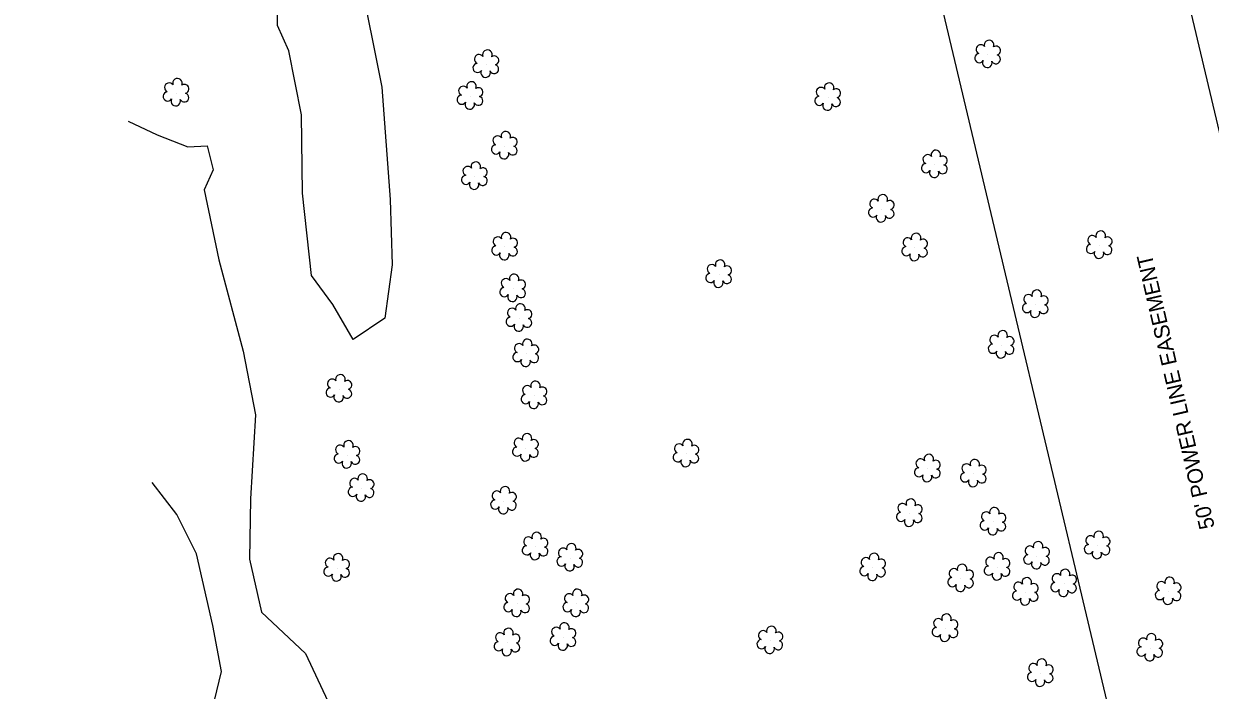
# Model space of a CAD drawing. Extents: x 3040896 to 3051146, y 687568 to 732976.
# Drawn here: x 3047884.1 to 3048130.2, y 703116.3 to 703254.6 of the extents above; entities that cross this region are included whole.
import ezdxf

# ---------------------------------------------------------------- set-up
doc = ezdxf.new("R2010")
doc.units = 0
for name, color, linetype in [('Default', 7, 'Continuous'), ('Exist Right of Way Easement Line', 7, 'Continuous'), ('Exist Right of Way Easement Line Text', 7, 'Continuous'), ('Exist Vegetation Hedge Row', 7, 'Continuous'), ('Exist Vegetation Shrub CELL', 7, 'Continuous'), ('Prop Horizontal Alignment', 7, 'Continuous')]:
    doc.layers.add(name, color=color, linetype=linetype)

msp = doc.modelspace()

# ---------------------------------------------------------------- linework, layer by layer
at = {"layer": 'Default'}
msp.add_arc((3036183.49, 702601.64), 12000, 356.579619, 9.850505, dxfattribs=at)
at = {"layer": 'Exist Right of Way Easement Line'}
for points in [[(3048254.77, 702716.23), (3048181.73, 703022.98), (3048109.08, 703329.22), (3048036.73, 703636.15), (3047963.44, 703942.98), (3047891.14, 704249.37), (3047818.81, 704555.26), (3047745.17, 704865.56), (3047672.23, 705171.05)], [(3048206.12, 702704.68), (3048133.09, 703011.42), (3048060.42, 703317.71), (3047988.08, 703624.6), (3047914.8, 703931.43), (3047842.48, 704237.88), (3047770.16, 704543.74), (3047696.53, 704853.98), (3047623.64, 705159.25)]]:
    msp.add_lwpolyline(points, dxfattribs=at)
at = {"layer": 'Exist Vegetation Hedge Row'}
for points in [[(3047948.2, 703273.6), (3047953.7, 703264.88), (3047958.36, 703241.43), (3047960.08, 703218.07), (3047960.5, 703204.58), (3047959.01, 703193.49), (3047952.43, 703189.07), (3047948.2, 703196.32), (3047943.78, 703202.31), (3047941.91, 703219.42), (3047941.69, 703235.68), (3047939.12, 703248.92), (3047936.71, 703254.17), (3047936.72, 703263.8), (3047935.88, 703268.2), (3047933.84, 703273.86)], [(3047905.79, 703234.36), (3047911.82, 703231.52), (3047918.15, 703229.01), (3047922.14, 703229.2), (3047923.41, 703224.25), (3047921.51, 703220.14), (3047924.55, 703205.56), (3047929.64, 703186.62), (3047932.16, 703173.45), (3047931.13, 703156.03), (3047930.93, 703143.5), (3047933.44, 703132.48), (3047942.53, 703123.9), (3047947.21, 703114.02)], [(3047914.69, 703068.8), (3047918.51, 703090.9), (3047922.32, 703108.45), (3047925.14, 703120.22), (3047923.3, 703129.72), (3047919.93, 703144.6), (3047915.85, 703152.78), (3047910.76, 703159.38)]]:
    msp.add_lwpolyline(points, dxfattribs=at)
at = {"layer": 'Exist Vegetation Shrub CELL'}
for p, q in [((3048084.07, 703248.12), (3048084.07, 703248.12)), ((3047980.03, 703246.09), (3047980.03, 703246.09)), ((3047915.78, 703240.18), (3047915.78, 703240.18)), ((3047976.75, 703239.51), (3047976.75, 703239.51)), ((3048050.91, 703239.26), (3048050.91, 703239.26)), ((3047983.87, 703229.19), (3047983.87, 703229.19)), ((3048073.04, 703225.31), (3048073.04, 703225.31)), ((3047977.65, 703222.88), (3047977.65, 703222.88)), ((3048062.02, 703216.09), (3048062.02, 703216.09)), ((3047983.91, 703208.25), (3047983.91, 703208.25)), ((3048068.93, 703208.07), (3048068.93, 703208.07)), ((3048107.22, 703208.54), (3048107.22, 703208.54)), ((3048028.3, 703202.53), (3048028.3, 703202.53)), ((3047985.59, 703199.6), (3047985.59, 703199.6)), ((3048093.96, 703196.3), (3048093.96, 703196.3)), ((3047986.89, 703193.45), (3047986.89, 703193.45)), ((3047988.31, 703186.12), (3047988.31, 703186.12)), ((3048086.89, 703187.87), (3048086.89, 703187.87)), ((3047949.55, 703178.76), (3047949.55, 703178.76)), ((3047990.01, 703177.4), (3047990.01, 703177.4)), ((3047988.24, 703166.5), (3047988.24, 703166.5)), ((3047951.23, 703165.06), (3047951.23, 703165.06)), ((3048021.51, 703165.32), (3048021.51, 703165.32)), ((3048071.59, 703162.22), (3048071.59, 703162.22)), ((3048081.12, 703161.17), (3048081.12, 703161.17)), ((3047954.16, 703158.17), (3047954.16, 703158.17)), ((3047983.69, 703155.54), (3047983.69, 703155.54)), ((3048067.85, 703152.97), (3048067.85, 703152.97)), ((3048085.18, 703151.21), (3048085.18, 703151.21)), ((3047990.24, 703146.04), (3047990.24, 703146.04)), ((3048094.22, 703144.13), (3048094.22, 703144.13)), ((3048106.79, 703146.27), (3048106.79, 703146.27)), ((3047997.44, 703143.72), (3047997.44, 703143.72)), ((3048060.22, 703141.71), (3048060.22, 703141.71)), ((3048086.04, 703141.83), (3048086.04, 703141.83)), ((3047949.1, 703141.62), (3047949.1, 703141.62)), ((3048078.47, 703139.43), (3048078.47, 703139.43)), ((3048099.84, 703138.39), (3048099.84, 703138.39)), ((3048121.52, 703136.76), (3048121.52, 703136.76)), ((3047986.42, 703134.25), (3047986.42, 703134.25)), ((3048091.9, 703136.65), (3048091.9, 703136.65)), ((3047998.68, 703134.25), (3047998.68, 703134.25)), ((3047996.03, 703127.27), (3047996.03, 703127.27)), ((3048075.25, 703129.1), (3048075.25, 703129.1)), ((3047984.42, 703126.14), (3047984.42, 703126.14)), ((3048038.92, 703126.57), (3048038.92, 703126.57)), ((3048117.7, 703125.04), (3048117.7, 703125.04)), ((3048094.99, 703119.77), (3048094.99, 703119.77))]:
    msp.add_line(p, q, dxfattribs=at)
for centre, radius, start, end in [((3048082.58, 703249.25), 0.968, 35.8908, 245.4216), ((3048084.3, 703250.16), 0.99, 334.8391, 200.4717), ((3048085.74, 703248.99), 0.929, 284.4567, 126.0861), ((3047978.55, 703247.22), 0.968, 35.8908, 245.4216), ((3047980.26, 703248.13), 0.99, 334.8391, 200.4717), ((3047981.7, 703246.96), 0.929, 284.4567, 126.0861), ((3048082.27, 703247.42), 0.955, 95.1099, 327.9534), ((3048085.7, 703247.19), 0.937, 204.9913, 73.4601), ((3047978.23, 703245.39), 0.955, 95.1099, 327.9534), ((3047981.67, 703245.16), 0.937, 204.9913, 73.4601), ((3048083.94, 703246.44), 0.984, 151.2797, 21.387), ((3047916, 703242.23), 0.99, 334.8391, 200.4717), ((3047976.98, 703241.55), 0.99, 334.8391, 200.4717), ((3047979.9, 703244.41), 0.984, 151.2797, 21.387), ((3047913.97, 703239.48), 0.955, 95.1099, 327.9534), ((3047914.29, 703241.31), 0.968, 35.8908, 245.4216), ((3047917.41, 703239.26), 0.937, 204.9913, 73.4601), ((3047917.45, 703241.05), 0.929, 284.4567, 126.0861), ((3047975.27, 703240.63), 0.968, 35.8908, 245.4216), ((3047978.42, 703240.37), 0.929, 284.4567, 126.0861), ((3048049.43, 703240.39), 0.968, 35.8908, 245.4216), ((3048051.14, 703241.3), 0.99, 334.8391, 200.4717), ((3048052.58, 703240.13), 0.929, 284.4567, 126.0861), ((3047915.65, 703238.5), 0.984, 151.2797, 21.387), ((3047974.95, 703238.8), 0.955, 95.1099, 327.9534), ((3047976.62, 703237.82), 0.984, 151.2797, 21.387), ((3047978.39, 703238.58), 0.937, 204.9913, 73.4601), ((3048049.11, 703238.56), 0.955, 95.1099, 327.9534), ((3048050.78, 703237.58), 0.984, 151.2797, 21.387), ((3048052.55, 703238.33), 0.937, 204.9913, 73.4601), ((3047982.38, 703230.32), 0.968, 35.8908, 245.4216), ((3047984.1, 703231.24), 0.99, 334.8391, 200.4717), ((3047985.54, 703230.06), 0.929, 284.4567, 126.0861), ((3047982.07, 703228.49), 0.955, 95.1099, 327.9534), ((3047983.74, 703227.51), 0.984, 151.2797, 21.387), ((3047985.5, 703228.27), 0.937, 204.9913, 73.4601), ((3048073.27, 703227.35), 0.99, 334.8391, 200.4717), ((3047977.88, 703224.92), 0.99, 334.8391, 200.4717), ((3048071.24, 703224.61), 0.955, 95.1099, 327.9534), ((3048071.56, 703226.44), 0.968, 35.8908, 245.4216), ((3048074.72, 703226.18), 0.929, 284.4567, 126.0861), ((3047975.85, 703222.17), 0.955, 95.1099, 327.9534), ((3047976.17, 703224), 0.968, 35.8908, 245.4216), ((3047979.29, 703221.95), 0.937, 204.9913, 73.4601), ((3047979.32, 703223.74), 0.929, 284.4567, 126.0861), ((3048072.92, 703223.63), 0.984, 151.2797, 21.387), ((3048074.68, 703224.38), 0.937, 204.9913, 73.4601), ((3047977.52, 703221.19), 0.984, 151.2797, 21.387), ((3048060.54, 703217.22), 0.968, 35.8908, 245.4216), ((3048062.25, 703218.13), 0.99, 334.8391, 200.4717), ((3048060.22, 703215.39), 0.955, 95.1099, 327.9534), ((3048063.65, 703215.16), 0.937, 204.9913, 73.4601), ((3048063.69, 703216.96), 0.929, 284.4567, 126.0861), ((3048061.89, 703214.41), 0.984, 151.2797, 21.387), ((3047984.14, 703210.29), 0.99, 334.8391, 200.4717), ((3048069.16, 703210.11), 0.99, 334.8391, 200.4717), ((3048105.73, 703209.67), 0.968, 35.8908, 245.4216), ((3048107.45, 703210.58), 0.99, 334.8391, 200.4717), ((3047982.11, 703207.54), 0.955, 95.1099, 327.9534), ((3047982.43, 703209.37), 0.968, 35.8908, 245.4216), ((3047985.55, 703207.32), 0.937, 204.9913, 73.4601), ((3047985.58, 703209.12), 0.929, 284.4567, 126.0861), ((3048067.13, 703207.37), 0.955, 95.1099, 327.9534), ((3048067.45, 703209.2), 0.968, 35.8908, 245.4216), ((3048070.61, 703208.94), 0.929, 284.4567, 126.0861), ((3048105.42, 703207.84), 0.955, 95.1099, 327.9534), ((3048108.85, 703207.61), 0.937, 204.9913, 73.4601), ((3048108.89, 703209.41), 0.929, 284.4567, 126.0861), ((3047983.78, 703206.56), 0.984, 151.2797, 21.387), ((3048068.81, 703206.39), 0.984, 151.2797, 21.387), ((3048070.57, 703207.14), 0.937, 204.9913, 73.4601), ((3048107.09, 703206.86), 0.984, 151.2797, 21.387), ((3048026.82, 703203.65), 0.968, 35.8908, 245.4216), ((3048028.53, 703204.57), 0.99, 334.8391, 200.4717), ((3048029.98, 703203.39), 0.929, 284.4567, 126.0861), ((3047984.11, 703200.73), 0.968, 35.8908, 245.4216), ((3047985.82, 703201.64), 0.99, 334.8391, 200.4717), ((3047987.26, 703200.47), 0.929, 284.4567, 126.0861), ((3048026.5, 703201.82), 0.955, 95.1099, 327.9534), ((3048028.18, 703200.84), 0.984, 151.2797, 21.387), ((3048029.94, 703201.6), 0.937, 204.9913, 73.4601), ((3047983.79, 703198.89), 0.955, 95.1099, 327.9534), ((3047985.46, 703197.92), 0.984, 151.2797, 21.387), ((3047987.23, 703198.67), 0.937, 204.9913, 73.4601), ((3048092.47, 703197.42), 0.968, 35.8908, 245.4216), ((3048094.19, 703198.34), 0.99, 334.8391, 200.4717), ((3047987.12, 703195.49), 0.99, 334.8391, 200.4717), ((3048092.16, 703195.59), 0.955, 95.1099, 327.9534), ((3048095.59, 703195.37), 0.937, 204.9913, 73.4601), ((3048095.63, 703197.16), 0.929, 284.4567, 126.0861), ((3047985.09, 703192.75), 0.955, 95.1099, 327.9534), ((3047985.41, 703194.58), 0.968, 35.8908, 245.4216), ((3047988.53, 703192.52), 0.937, 204.9913, 73.4601), ((3047988.56, 703194.32), 0.929, 284.4567, 126.0861), ((3048093.83, 703194.61), 0.984, 151.2797, 21.387), ((3047986.76, 703191.77), 0.984, 151.2797, 21.387), ((3048087.12, 703189.91), 0.99, 334.8391, 200.4717), ((3047988.54, 703188.16), 0.99, 334.8391, 200.4717), ((3048085.4, 703188.99), 0.968, 35.8908, 245.4216), ((3048088.56, 703188.74), 0.929, 284.4567, 126.0861), ((3047986.51, 703185.42), 0.955, 95.1099, 327.9534), ((3047986.83, 703187.25), 0.968, 35.8908, 245.4216), ((3047989.95, 703185.19), 0.937, 204.9913, 73.4601), ((3047989.99, 703186.99), 0.929, 284.4567, 126.0861), ((3048085.09, 703187.16), 0.955, 95.1099, 327.9534), ((3048086.76, 703186.18), 0.984, 151.2797, 21.387), ((3048088.52, 703186.94), 0.937, 204.9913, 73.4601), ((3047988.19, 703184.44), 0.984, 151.2797, 21.387), ((3047949.78, 703180.8), 0.99, 334.8391, 200.4717), ((3047947.75, 703178.06), 0.955, 95.1099, 327.9534), ((3047948.07, 703179.89), 0.968, 35.8908, 245.4216), ((3047951.19, 703177.83), 0.937, 204.9913, 73.4601), ((3047951.22, 703179.63), 0.929, 284.4567, 126.0861), ((3047988.53, 703178.52), 0.968, 35.8908, 245.4216), ((3047990.24, 703179.44), 0.99, 334.8391, 200.4717), ((3047991.68, 703178.27), 0.929, 284.4567, 126.0861), ((3047949.42, 703177.08), 0.984, 151.2797, 21.387), ((3047988.21, 703176.69), 0.955, 95.1099, 327.9534), ((3047989.88, 703175.71), 0.984, 151.2797, 21.387), ((3047991.65, 703176.47), 0.937, 204.9913, 73.4601), ((3047988.47, 703168.54), 0.99, 334.8391, 200.4717), ((3047949.75, 703166.19), 0.968, 35.8908, 245.4216), ((3047951.46, 703167.1), 0.99, 334.8391, 200.4717), ((3047952.9, 703165.93), 0.929, 284.4567, 126.0861), ((3047986.44, 703165.8), 0.955, 95.1099, 327.9534), ((3047986.76, 703167.63), 0.968, 35.8908, 245.4216), ((3047989.88, 703165.57), 0.937, 204.9913, 73.4601), ((3047989.92, 703167.37), 0.929, 284.4567, 126.0861), ((3048020.03, 703166.45), 0.968, 35.8908, 245.4216), ((3048021.74, 703167.36), 0.99, 334.8391, 200.4717), ((3048023.18, 703166.19), 0.929, 284.4567, 126.0861), ((3047949.43, 703164.36), 0.955, 95.1099, 327.9534), ((3047951.1, 703163.38), 0.984, 151.2797, 21.387), ((3047952.87, 703164.13), 0.937, 204.9913, 73.4601), ((3047988.12, 703164.82), 0.984, 151.2797, 21.387), ((3048019.71, 703164.62), 0.955, 95.1099, 327.9534), ((3048021.38, 703163.64), 0.984, 151.2797, 21.387), ((3048023.15, 703164.4), 0.937, 204.9913, 73.4601), ((3048070.11, 703163.35), 0.968, 35.8908, 245.4216), ((3048071.82, 703164.26), 0.99, 334.8391, 200.4717), ((3048073.26, 703163.09), 0.929, 284.4567, 126.0861), ((3048081.35, 703163.21), 0.99, 334.8391, 200.4717), ((3048069.79, 703161.52), 0.955, 95.1099, 327.9534), ((3048073.23, 703161.29), 0.937, 204.9913, 73.4601), ((3048079.32, 703160.47), 0.955, 95.1099, 327.9534), ((3048079.64, 703162.3), 0.968, 35.8908, 245.4216), ((3048082.79, 703162.04), 0.929, 284.4567, 126.0861), ((3047952.68, 703159.3), 0.968, 35.8908, 245.4216), ((3047954.39, 703160.21), 0.99, 334.8391, 200.4717), ((3047955.84, 703159.04), 0.929, 284.4567, 126.0861), ((3048071.46, 703160.54), 0.984, 151.2797, 21.387), ((3048080.99, 703159.49), 0.984, 151.2797, 21.387), ((3048082.76, 703160.24), 0.937, 204.9913, 73.4601), ((3047952.36, 703157.47), 0.955, 95.1099, 327.9534), ((3047954.04, 703156.49), 0.984, 151.2797, 21.387), ((3047955.8, 703157.24), 0.937, 204.9913, 73.4601), ((3047982.21, 703156.67), 0.968, 35.8908, 245.4216), ((3047983.92, 703157.58), 0.99, 334.8391, 200.4717), ((3047985.36, 703156.41), 0.929, 284.4567, 126.0861), ((3047981.89, 703154.83), 0.955, 95.1099, 327.9534), ((3047983.56, 703153.86), 0.984, 151.2797, 21.387), ((3047985.33, 703154.61), 0.937, 204.9913, 73.4601), ((3048066.37, 703154.09), 0.968, 35.8908, 245.4216), ((3048068.08, 703155.01), 0.99, 334.8391, 200.4717), ((3048069.52, 703153.84), 0.929, 284.4567, 126.0861), ((3048085.41, 703153.25), 0.99, 334.8391, 200.4717), ((3048066.05, 703152.26), 0.955, 95.1099, 327.9534), ((3048067.72, 703151.28), 0.984, 151.2797, 21.387), ((3048069.49, 703152.04), 0.937, 204.9913, 73.4601), ((3048083.7, 703152.33), 0.968, 35.8908, 245.4216), ((3048086.85, 703152.07), 0.929, 284.4567, 126.0861), ((3047990.47, 703148.08), 0.99, 334.8391, 200.4717), ((3048083.38, 703150.5), 0.955, 95.1099, 327.9534), ((3048085.05, 703149.52), 0.984, 151.2797, 21.387), ((3048086.82, 703150.28), 0.937, 204.9913, 73.4601), ((3048107.02, 703148.31), 0.99, 334.8391, 200.4717), ((3047988.76, 703147.16), 0.968, 35.8908, 245.4216), ((3047991.91, 703146.91), 0.929, 284.4567, 126.0861), ((3047997.67, 703145.76), 0.99, 334.8391, 200.4717), ((3048094.45, 703146.17), 0.99, 334.8391, 200.4717), ((3048105.31, 703147.39), 0.968, 35.8908, 245.4216), ((3048108.46, 703147.14), 0.929, 284.4567, 126.0861), ((3047949.33, 703143.66), 0.99, 334.8391, 200.4717), ((3047988.44, 703145.33), 0.955, 95.1099, 327.9534), ((3047990.11, 703144.35), 0.984, 151.2797, 21.387), ((3047991.88, 703145.11), 0.937, 204.9913, 73.4601), ((3047995.95, 703144.84), 0.968, 35.8908, 245.4216), ((3047999.11, 703144.59), 0.929, 284.4567, 126.0861), ((3048060.45, 703143.75), 0.99, 334.8391, 200.4717), ((3048086.27, 703143.87), 0.99, 334.8391, 200.4717), ((3048092.42, 703143.43), 0.955, 95.1099, 327.9534), ((3048092.74, 703145.26), 0.968, 35.8908, 245.4216), ((3048095.86, 703143.2), 0.937, 204.9913, 73.4601), ((3048095.9, 703145), 0.929, 284.4567, 126.0861), ((3048104.99, 703145.56), 0.955, 95.1099, 327.9534), ((3048106.66, 703144.58), 0.984, 151.2797, 21.387), ((3048108.43, 703145.34), 0.937, 204.9913, 73.4601), ((3047947.3, 703140.91), 0.955, 95.1099, 327.9534), ((3047947.62, 703142.75), 0.968, 35.8908, 245.4216), ((3047950.78, 703142.49), 0.929, 284.4567, 126.0861), ((3047995.64, 703143.01), 0.955, 95.1099, 327.9534), ((3047997.31, 703142.03), 0.984, 151.2797, 21.387), ((3047999.07, 703142.79), 0.937, 204.9913, 73.4601), ((3048058.42, 703141.01), 0.955, 95.1099, 327.9534), ((3048058.74, 703142.84), 0.968, 35.8908, 245.4216), ((3048061.86, 703140.78), 0.937, 204.9913, 73.4601), ((3048061.9, 703142.58), 0.929, 284.4567, 126.0861), ((3048078.7, 703141.47), 0.99, 334.8391, 200.4717), ((3048084.24, 703141.12), 0.955, 95.1099, 327.9534), ((3048084.56, 703142.95), 0.968, 35.8908, 245.4216), ((3048087.68, 703140.9), 0.937, 204.9913, 73.4601), ((3048087.72, 703142.69), 0.929, 284.4567, 126.0861), ((3048094.1, 703142.45), 0.984, 151.2797, 21.387), ((3047948.98, 703139.94), 0.984, 151.2797, 21.387), ((3047950.74, 703140.69), 0.937, 204.9913, 73.4601), ((3048060.1, 703140.03), 0.984, 151.2797, 21.387), ((3048076.67, 703138.73), 0.955, 95.1099, 327.9534), ((3048076.99, 703140.56), 0.968, 35.8908, 245.4216), ((3048080.11, 703138.5), 0.937, 204.9913, 73.4601), ((3048080.15, 703140.3), 0.929, 284.4567, 126.0861), ((3048085.92, 703140.14), 0.984, 151.2797, 21.387), ((3048092.13, 703138.69), 0.99, 334.8391, 200.4717), ((3048098.35, 703139.52), 0.968, 35.8908, 245.4216), ((3048100.07, 703140.43), 0.99, 334.8391, 200.4717), ((3048101.51, 703139.26), 0.929, 284.4567, 126.0861), ((3048121.75, 703138.8), 0.99, 334.8391, 200.4717), ((3047986.65, 703136.29), 0.99, 334.8391, 200.4717), ((3047998.91, 703136.29), 0.99, 334.8391, 200.4717), ((3048078.35, 703137.75), 0.984, 151.2797, 21.387), ((3048090.1, 703135.94), 0.955, 95.1099, 327.9534), ((3048090.41, 703137.77), 0.968, 35.8908, 245.4216), ((3048093.57, 703137.51), 0.929, 284.4567, 126.0861), ((3048098.04, 703137.69), 0.955, 95.1099, 327.9534), ((3048099.71, 703136.71), 0.984, 151.2797, 21.387), ((3048101.47, 703137.46), 0.937, 204.9913, 73.4601), ((3048119.72, 703136.06), 0.955, 95.1099, 327.9534), ((3048120.04, 703137.89), 0.968, 35.8908, 245.4216), ((3048123.16, 703135.83), 0.937, 204.9913, 73.4601), ((3048123.19, 703137.63), 0.929, 284.4567, 126.0861), ((3047984.62, 703133.55), 0.955, 95.1099, 327.9534), ((3047984.93, 703135.38), 0.968, 35.8908, 245.4216), ((3047988.09, 703135.12), 0.929, 284.4567, 126.0861), ((3047996.88, 703133.54), 0.955, 95.1099, 327.9534), ((3047997.2, 703135.37), 0.968, 35.8908, 245.4216), ((3048000.36, 703135.12), 0.929, 284.4567, 126.0861), ((3048091.77, 703134.96), 0.984, 151.2797, 21.387), ((3048093.53, 703135.72), 0.937, 204.9913, 73.4601), ((3048121.39, 703135.08), 0.984, 151.2797, 21.387), ((3047986.29, 703132.57), 0.984, 151.2797, 21.387), ((3047988.05, 703133.33), 0.937, 204.9913, 73.4601), ((3047998.56, 703132.56), 0.984, 151.2797, 21.387), ((3048000.32, 703133.32), 0.937, 204.9913, 73.4601), ((3048075.48, 703131.14), 0.99, 334.8391, 200.4717), ((3047994.55, 703128.4), 0.968, 35.8908, 245.4216), ((3047996.26, 703129.31), 0.99, 334.8391, 200.4717), ((3048039.15, 703128.61), 0.99, 334.8391, 200.4717), ((3048073.45, 703128.39), 0.955, 95.1099, 327.9534), ((3048073.77, 703130.22), 0.968, 35.8908, 245.4216), ((3048076.92, 703129.96), 0.929, 284.4567, 126.0861), ((3047982.93, 703127.26), 0.968, 35.8908, 245.4216), ((3047984.65, 703128.18), 0.99, 334.8391, 200.4717), ((3047986.09, 703127.01), 0.929, 284.4567, 126.0861), ((3047994.23, 703126.57), 0.955, 95.1099, 327.9534), ((3047997.67, 703126.34), 0.937, 204.9913, 73.4601), ((3047997.71, 703128.14), 0.929, 284.4567, 126.0861), ((3048037.44, 703127.7), 0.968, 35.8908, 245.4216), ((3048040.59, 703127.44), 0.929, 284.4567, 126.0861), ((3048075.12, 703127.41), 0.984, 151.2797, 21.387), ((3048076.89, 703128.17), 0.937, 204.9913, 73.4601), ((3048116.22, 703126.17), 0.968, 35.8908, 245.4216), ((3048117.93, 703127.08), 0.99, 334.8391, 200.4717), ((3047982.62, 703125.43), 0.955, 95.1099, 327.9534), ((3047984.29, 703124.45), 0.984, 151.2797, 21.387), ((3047986.05, 703125.21), 0.937, 204.9913, 73.4601), ((3047995.91, 703125.59), 0.984, 151.2797, 21.387), ((3048037.12, 703125.87), 0.955, 95.1099, 327.9534), ((3048038.79, 703124.89), 0.984, 151.2797, 21.387), ((3048040.56, 703125.64), 0.937, 204.9913, 73.4601), ((3048115.9, 703124.34), 0.955, 95.1099, 327.9534), ((3048119.34, 703124.11), 0.937, 204.9913, 73.4601), ((3048119.38, 703125.91), 0.929, 284.4567, 126.0861), ((3048095.22, 703121.81), 0.99, 334.8391, 200.4717), ((3048117.58, 703123.36), 0.984, 151.2797, 21.387), ((3048093.19, 703119.06), 0.955, 95.1099, 327.9534), ((3048093.51, 703120.89), 0.968, 35.8908, 245.4216), ((3048096.63, 703118.84), 0.937, 204.9913, 73.4601), ((3048096.67, 703120.64), 0.929, 284.4567, 126.0861), ((3048094.87, 703118.08), 0.984, 151.2797, 21.387)]:
    msp.add_arc(centre, radius, start, end, dxfattribs=at)
at = {"layer": 'Prop Horizontal Alignment'}
msp.add_arc((3036183.49, 702601.64), 12000, 356.579619, 9.850505, dxfattribs=at)

# ---------------------------------------------------------------- texts
at = {"layer": 'Exist Right of Way Easement Line Text'}
msp.add_text("50' POWER LINE EASEMENT", height=3.2, rotation=102.9873, dxfattribs=at).set_placement((3048131.12, 703150.12))

doc.saveas('drawing.dxf')
